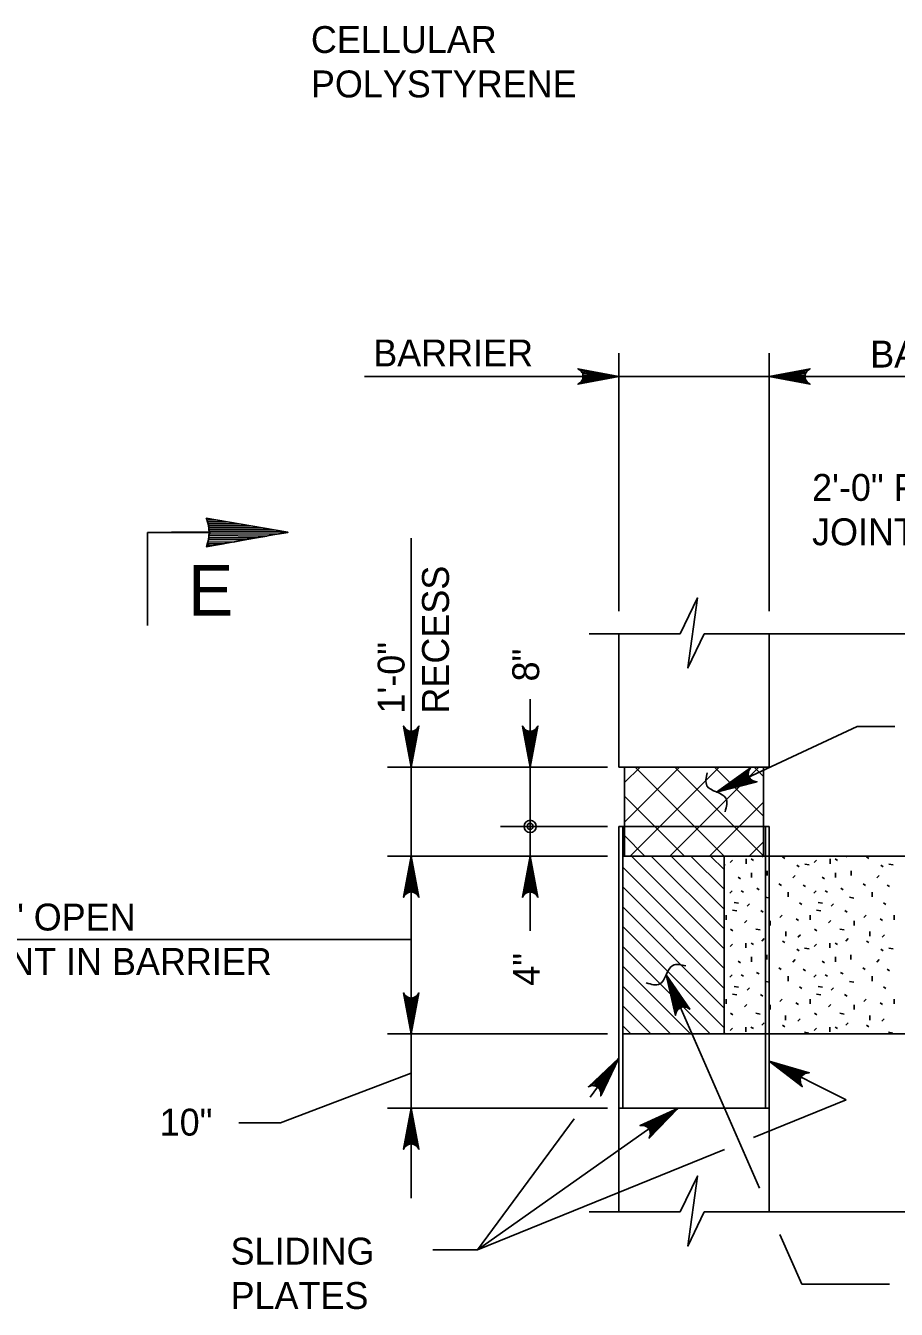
# Model space of a CAD drawing. Extents: x 638167 to 640248, y 296544 to 298920.
# Drawn here: x 639462.1 to 639561.6, y 296852.5 to 296999.1 of the extents above; entities that cross this region are included whole.
import ezdxf

# ---------------------------------------------------------------- set-up
doc = ezdxf.new("R2010")
doc.units = 0
doc.layers.add('1', color=7, linetype='Continuous')
doc.layers.add('57', color=7, linetype='Continuous')

# ---------------------------------------------------------------- blocks, each defined once
blk = doc.blocks.new('DIMDOT')
at = {"layer": '57'}
for radius in [2, 1]:
    blk.add_circle((0, 0), radius, dxfattribs=at)

msp = doc.modelspace()

# ---------------------------------------------------------------- linework, layer by layer
at = {"layer": '1'}
for p, q in [((639529.91, 296932.24), (639529.91, 296961.71)), ((639547.05, 296932.24), (639547.05, 296961.71)), ((639500.83, 296959.04), (639667.37, 296959.04)), ((639476.04, 296941.22), (639483.25, 296941.22)), ((639476.04, 296930.58), (639476.04, 296941.22)), ((639483.08, 296941.24), (639478.8, 296941.24)), ((639506.17, 296865.17), (639506.17, 296940.58)), ((639526.52, 296929.65), (639536.88, 296929.65)), ((639529.91, 296929.65), (639529.91, 296914.41)), ((639539.65, 296929.65), (639584.62, 296929.65)), ((639547.05, 296929.65), (639547.05, 296914.41)), ((639519.76, 296922.19), (639519.76, 296895.72)), ((639557.13, 296919.04), (639541.05, 296911.57)), ((639561.43, 296919.04), (639557.13, 296919.04)), ((639528.59, 296914.41), (639503.45, 296914.41)), ((639529.91, 296914.41), (639547.05, 296914.41)), ((639530.54, 296914.41), (639530.54, 296907.64)), ((639530.54, 296912.64), (639532.31, 296914.41)), ((639536.57, 296909.61), (639531.77, 296914.41)), ((639532.04, 296909.61), (639536.84, 296914.41)), ((639541.09, 296909.61), (639536.29, 296914.41)), ((639536.57, 296909.61), (639541.09, 296914.14)), ((639541.09, 296914.14), (639540.82, 296914.41)), ((639541.09, 296909.61), (639545.89, 296914.41)), ((639541.09, 296914.14), (639541.36, 296914.41)), ((639545.62, 296909.61), (639541.09, 296914.14)), ((639546.42, 296913.34), (639545.34, 296914.41)), ((639546.42, 296914.41), (639546.42, 296907.64)), ((639532.04, 296909.61), (639530.54, 296911.11)), ((639545.62, 296909.61), (639546.42, 296910.41)), ((639530.54, 296908.11), (639532.04, 296909.61)), ((639531.2, 296904.25), (639536.57, 296909.61)), ((639537.4, 296904.25), (639532.04, 296909.61)), ((639535.73, 296904.25), (639541.09, 296909.61)), ((639541.09, 296905.09), (639536.57, 296909.61)), ((639541.09, 296905.09), (639545.62, 296909.61)), ((639546.42, 296904.29), (639541.09, 296909.61)), ((639546.42, 296908.81), (639545.62, 296909.61)), ((639528.59, 296907.64), (639516.36, 296907.64)), ((639529.91, 296907.64), (639547.05, 296907.64)), ((639529.91, 296907.64), (639529.91, 296875.47)), ((639530.33, 296907.64), (639530.33, 296875.47)), ((639530.54, 296907.64), (639530.54, 296904.25)), ((639546.42, 296907.64), (639546.42, 296904.25)), ((639546.63, 296907.64), (639546.63, 296875.47)), ((639547.05, 296907.64), (639547.05, 296875.47)), ((639532.88, 296904.25), (639530.54, 296906.59)), ((639544.78, 296904.25), (639546.42, 296905.89)), ((639528.59, 296904.25), (639503.45, 296904.25)), ((639530.33, 296904.25), (639547.05, 296904.25)), ((639541.92, 296893.67), (639531.33, 296904.25)), ((639541.92, 296895.93), (639533.6, 296904.25)), ((639541.92, 296898.19), (639535.86, 296904.25)), ((639541.92, 296900.46), (639538.12, 296904.25)), ((639540.26, 296904.25), (639541.09, 296905.09)), ((639541.92, 296902.72), (639540.38, 296904.25)), ((639541.93, 296904.25), (639541.09, 296905.09)), ((639541.92, 296904.25), (639541.92, 296883.93)), ((639542.62, 296903.51), (639542.89, 296903.78)), ((639544.42, 296903.38), (639544.42, 296903.92)), ((639545.28, 296903.74), (639545.01, 296903.92)), ((639546.23, 296904.15), (639546.34, 296904.25)), ((639547.05, 296904.25), (639638.6, 296904.25)), ((639548.87, 296903.97), (639548.6, 296904.15)), ((639552.22, 296903.51), (639552.49, 296903.78)), ((639554.02, 296903.38), (639554.02, 296903.92)), ((639554.88, 296903.74), (639554.61, 296903.92)), ((639555.83, 296904.15), (639555.94, 296904.25)), ((639558.47, 296903.97), (639558.2, 296904.15)), ((639541.92, 296891.4), (639530.33, 296902.99)), ((639541.92, 296903.26), (639542.03, 296903.24)), ((639545.06, 296901.8), (639545.06, 296902.34)), ((639546.82, 296902.02), (639546.82, 296902.56)), ((639550.5, 296903.02), (639550.23, 296903.2)), ((639551.13, 296903.33), (639551.63, 296903.24)), ((639554.66, 296901.8), (639554.66, 296902.34)), ((639556.42, 296902.02), (639556.42, 296902.56)), ((639560.1, 296903.02), (639559.83, 296903.2)), ((639560.73, 296903.33), (639561.23, 296903.24)), ((639543.79, 296901.66), (639543.52, 296901.84)), ((639548.46, 296900.89), (639548.19, 296901.07)), ((639549.77, 296901.75), (639550.05, 296902.02)), ((639551.22, 296900.76), (639550.95, 296900.94)), ((639553.39, 296901.66), (639553.12, 296901.84)), ((639558.06, 296900.89), (639557.79, 296901.07)), ((639559.37, 296901.75), (639559.65, 296902.02)), ((639560.82, 296900.76), (639560.55, 296900.94)), ((639541.92, 296889.14), (639530.33, 296900.73)), ((639542.57, 296900.03), (639542.84, 296900.3)), ((639544.15, 296900.12), (639543.88, 296900.3)), ((639545.92, 296900.39), (639545.64, 296900.58)), ((639546.64, 296899.54), (639547.14, 296899.44)), ((639549.23, 296899.58), (639549.23, 296900.12)), ((639552.17, 296900.03), (639552.44, 296900.3)), ((639553.75, 296900.12), (639553.48, 296900.3)), ((639555.52, 296900.39), (639555.24, 296900.58)), ((639556.24, 296899.54), (639556.74, 296899.44)), ((639558.83, 296899.58), (639558.83, 296900.12)), ((639541.92, 296886.88), (639530.33, 296898.47)), ((639542.89, 296898.09), (639543.38, 296898)), ((639543.07, 296898.95), (639543.56, 296898.86)), ((639544.56, 296898.54), (639544.83, 296898.81)), ((639546.37, 296897.86), (639546.1, 296898.04)), ((639550.81, 296898.72), (639550.54, 296898.9)), ((639552.49, 296898.09), (639552.98, 296898)), ((639552.67, 296898.95), (639553.16, 296898.86)), ((639554.16, 296898.54), (639554.43, 296898.81)), ((639555.97, 296897.86), (639555.7, 296898.04)), ((639560.41, 296898.72), (639560.14, 296898.9)), ((639542.16, 296896.96), (639542.16, 296897.5)), ((639544.24, 296896.64), (639544.51, 296896.91)), ((639547.18, 296896.33), (639547.18, 296896.87)), ((639548.28, 296897.23), (639548.55, 296897.5)), ((639550.41, 296896.91), (639550.14, 296897.09)), ((639551.76, 296896.96), (639551.76, 296897.5)), ((639553.84, 296896.64), (639554.11, 296896.91)), ((639556.78, 296896.33), (639556.78, 296896.87)), ((639557.88, 296897.23), (639558.15, 296897.5)), ((639560.01, 296896.91), (639559.74, 296897.09)), ((639561.36, 296896.96), (639561.36, 296897.5)), ((639541.92, 296884.62), (639530.33, 296896.2)), ((639542.93, 296895.72), (639542.66, 296895.9)), ((639545.55, 296895.9), (639546.05, 296895.81)), ((639548.96, 296895.09), (639548.96, 296895.63)), ((639550.36, 296895), (639550.63, 296895.27)), ((639552.53, 296895.72), (639552.26, 296895.9)), ((639555.15, 296895.9), (639555.65, 296895.81)), ((639558.56, 296895.09), (639558.56, 296895.63)), ((639559.96, 296895), (639560.23, 296895.27)), ((639506.17, 296894.73), (639453.17, 296894.73)), ((639540.34, 296883.93), (639530.33, 296893.94)), ((639541.91, 296893.66), (639542.02, 296893.64)), ((639542.61, 296893.91), (639542.88, 296894.18)), ((639544.41, 296893.78), (639544.41, 296894.32)), ((639545.27, 296894.14), (639545, 296894.32)), ((639546.23, 296894.55), (639546.5, 296894.82)), ((639548.87, 296894.37), (639548.6, 296894.55)), ((639550.49, 296893.42), (639550.22, 296893.6)), ((639551.12, 296893.73), (639551.62, 296893.64)), ((639552.21, 296893.91), (639552.48, 296894.18)), ((639554.01, 296893.78), (639554.01, 296894.32)), ((639554.88, 296894.14), (639554.61, 296894.32)), ((639555.83, 296894.55), (639556.1, 296894.82)), ((639558.47, 296894.37), (639558.2, 296894.55)), ((639560.09, 296893.42), (639559.82, 296893.6)), ((639560.72, 296893.73), (639561.22, 296893.64)), ((639543.78, 296892.06), (639543.51, 296892.24)), ((639545.05, 296892.19), (639545.05, 296892.74)), ((639546.81, 296892.42), (639546.81, 296892.96)), ((639549.77, 296892.15), (639550.04, 296892.42)), ((639553.38, 296892.06), (639553.11, 296892.24)), ((639554.65, 296892.19), (639554.65, 296892.74)), ((639556.41, 296892.42), (639556.41, 296892.96)), ((639559.37, 296892.15), (639559.64, 296892.42)), ((639538.07, 296883.93), (639530.33, 296891.68)), ((639535.31, 296890.7), (639545.98, 296866.31)), ((639542.56, 296890.43), (639542.83, 296890.7)), ((639544.14, 296890.52), (639543.87, 296890.7)), ((639545.91, 296890.79), (639545.63, 296890.97)), ((639548.45, 296891.29), (639548.18, 296891.47)), ((639551.21, 296891.16), (639550.94, 296891.34)), ((639552.16, 296890.43), (639552.43, 296890.7)), ((639553.74, 296890.52), (639553.47, 296890.7)), ((639555.51, 296890.79), (639555.23, 296890.97)), ((639558.05, 296891.29), (639557.78, 296891.47)), ((639560.81, 296891.16), (639560.54, 296891.34)), ((639535.81, 296883.93), (639530.33, 296889.41)), ((639543.06, 296889.35), (639543.56, 296889.26)), ((639544.55, 296888.94), (639544.82, 296889.21)), ((639546.63, 296889.93), (639547.13, 296889.84)), ((639549.22, 296889.98), (639549.22, 296890.52)), ((639550.8, 296889.12), (639550.53, 296889.3)), ((639552.66, 296889.35), (639553.16, 296889.26)), ((639554.15, 296888.94), (639554.42, 296889.21)), ((639556.23, 296889.93), (639556.73, 296889.84)), ((639558.82, 296889.98), (639558.82, 296890.52)), ((639560.4, 296889.12), (639560.13, 296889.3)), ((639542.15, 296887.36), (639542.15, 296887.9)), ((639542.88, 296888.49), (639543.37, 296888.4)), ((639546.36, 296888.26), (639546.09, 296888.44)), ((639548.27, 296887.63), (639548.54, 296887.9)), ((639551.75, 296887.36), (639551.75, 296887.9)), ((639552.48, 296888.49), (639552.97, 296888.4)), ((639555.96, 296888.26), (639555.69, 296888.44)), ((639557.87, 296887.63), (639558.14, 296887.9)), ((639561.35, 296887.36), (639561.35, 296887.9)), ((639533.54, 296883.93), (639530.33, 296887.14)), ((639542.92, 296886.12), (639542.65, 296886.3)), ((639544.23, 296887.04), (639544.5, 296887.31)), ((639545.54, 296886.3), (639546.04, 296886.21)), ((639547.17, 296886.72), (639547.17, 296887.27)), ((639550.4, 296887.31), (639550.13, 296887.49)), ((639552.52, 296886.12), (639552.25, 296886.3)), ((639553.83, 296887.04), (639554.1, 296887.31)), ((639555.14, 296886.3), (639555.64, 296886.21)), ((639556.77, 296886.72), (639556.77, 296887.27)), ((639560, 296887.31), (639559.73, 296887.49)), ((639531.27, 296883.93), (639530.33, 296884.88)), ((639544.4, 296884.18), (639544.4, 296884.72)), ((639545.26, 296884.54), (639544.99, 296884.72)), ((639546.22, 296884.95), (639546.49, 296885.22)), ((639548.86, 296884.76), (639548.59, 296884.95)), ((639548.95, 296885.49), (639548.95, 296886.03)), ((639550.35, 296885.4), (639550.62, 296885.67)), ((639554, 296884.18), (639554, 296884.72)), ((639554.87, 296884.54), (639554.6, 296884.72)), ((639555.82, 296884.95), (639556.09, 296885.22)), ((639558.46, 296884.76), (639558.19, 296884.95)), ((639558.55, 296885.49), (639558.55, 296886.03)), ((639559.95, 296885.4), (639560.22, 296885.67)), ((639528.59, 296883.93), (639503.45, 296883.93)), ((639530.33, 296883.93), (639547.05, 296883.93)), ((639541.9, 296884.06), (639542.01, 296884.04)), ((639542.6, 296884.31), (639542.87, 296884.58)), ((639547.05, 296883.93), (639638.6, 296883.93)), ((639551.11, 296884.13), (639551.61, 296884.04)), ((639552.2, 296884.31), (639552.47, 296884.58)), ((639560.71, 296884.13), (639561.21, 296884.04)), ((639526.63, 296876.72), (639529.91, 296881.15)), ((639555.85, 296876.39), (639547.05, 296880.83)), ((639506.17, 296879.44), (639491.22, 296873.78)), ((639545.27, 296872.09), (639555.85, 296876.39)), ((639528.59, 296875.47), (639503.45, 296875.47)), ((639513.73, 296859.26), (639536.67, 296875.47)), ((639529.91, 296875.47), (639547.05, 296875.47)), ((639529.91, 296875.47), (639529.91, 296863.61)), ((639547.05, 296875.47), (639547.05, 296863.61)), ((639491.22, 296873.78), (639486.46, 296873.78)), ((639513.73, 296859.26), (639524.79, 296874.23)), ((639513.73, 296859.26), (639541.95, 296870.74)), ((639526.52, 296863.61), (639536.88, 296863.61)), ((639539.65, 296863.61), (639584.62, 296863.61)), ((639548.29, 296861.02), (639550.78, 296855.34)), ((639508.64, 296859.26), (639513.73, 296859.26)), ((639550.78, 296855.34), (639560.81, 296855.34))]:
    msp.add_line(p, q, dxfattribs=at)
for points in [[(639529.91, 296959.04), (639525.21, 296958.16), (639525.39, 296958.29), (639525.57, 296958.41), (639525.66, 296958.57), (639525.76, 296958.73), (639525.78, 296958.88), (639525.81, 296959.04), (639525.78, 296959.2), (639525.76, 296959.36), (639525.66, 296959.51), (639525.57, 296959.67), (639525.39, 296959.8), (639525.21, 296959.92), (639529.91, 296959.04), (639525.39, 296959.8), (639525.57, 296959.67), (639529.91, 296959.04), (639525.66, 296959.51), (639525.76, 296959.36), (639529.91, 296959.04), (639525.78, 296959.2), (639525.81, 296959.04), (639529.91, 296959.04), (639525.78, 296958.88), (639525.76, 296958.73), (639529.91, 296959.04), (639525.66, 296958.57), (639525.57, 296958.41), (639529.91, 296959.04), (639525.39, 296958.29)], [(639547.05, 296959.04), (639551.75, 296959.92), (639551.57, 296959.8), (639551.39, 296959.67), (639551.29, 296959.51), (639551.2, 296959.36), (639551.17, 296959.2), (639551.15, 296959.04), (639551.17, 296958.88), (639551.2, 296958.73), (639551.29, 296958.57), (639551.39, 296958.41), (639551.57, 296958.29), (639551.75, 296958.16), (639547.05, 296959.04), (639551.57, 296958.29), (639551.39, 296958.41), (639547.05, 296959.04), (639551.29, 296958.57), (639551.2, 296958.73), (639547.05, 296959.04), (639551.17, 296958.88), (639551.15, 296959.04), (639547.05, 296959.04), (639551.17, 296959.2), (639551.2, 296959.36), (639547.05, 296959.04), (639551.29, 296959.51), (639551.39, 296959.67), (639547.05, 296959.04), (639551.57, 296959.8)], [(639482.76, 296939.59), (639492.08, 296941.24), (639482.76, 296942.84), (639482.87, 296942.63), (639483.85, 296942.65), (639485.06, 296942.44), (639482.93, 296942.42), (639482.97, 296942.21), (639486.51, 296942.19), (639487.76, 296941.98), (639483.03, 296941.99), (639483.08, 296941.75), (639489.04, 296941.76), (639490.46, 296941.51), (639483.1, 296941.52), (639483.09, 296941.31), (639491.66, 296941.31), (639492.07, 296941.23), (639490.88, 296941.02), (639483.12, 296941.08), (639483.09, 296940.86), (639489.68, 296940.81), (639488.51, 296940.61), (639483.05, 296940.61), (639483.05, 296940.41), (639487.18, 296940.37), (639485.83, 296940.13), (639482.97, 296940.15), (639482.91, 296939.92), (639484.72, 296939.94), (639483.35, 296939.69), (639482.83, 296939.75)], [(639536.88, 296929.65), (639538.88, 296933.74), (639537.79, 296925.74), (639539.65, 296929.65)], [(639506.17, 296914.41), (639505.29, 296919.11), (639505.41, 296918.93), (639505.54, 296918.75), (639505.69, 296918.65), (639505.85, 296918.56), (639506.01, 296918.53), (639506.17, 296918.51), (639506.32, 296918.53), (639506.48, 296918.56), (639506.64, 296918.65), (639506.8, 296918.75), (639506.92, 296918.93), (639507.05, 296919.11), (639506.17, 296914.41), (639506.92, 296918.93), (639506.8, 296918.75), (639506.17, 296914.41), (639506.64, 296918.65), (639506.48, 296918.56), (639506.17, 296914.41), (639506.32, 296918.53), (639506.17, 296918.51), (639506.17, 296914.41), (639506.01, 296918.53), (639505.85, 296918.56), (639506.17, 296914.41), (639505.69, 296918.65), (639505.54, 296918.75), (639506.17, 296914.41), (639505.41, 296918.93)], [(639519.76, 296914.41), (639518.88, 296919.11), (639519, 296918.93), (639519.13, 296918.75), (639519.28, 296918.65), (639519.44, 296918.56), (639519.6, 296918.53), (639519.76, 296918.51), (639519.91, 296918.53), (639520.07, 296918.56), (639520.23, 296918.65), (639520.39, 296918.75), (639520.51, 296918.93), (639520.64, 296919.11), (639519.76, 296914.41), (639520.51, 296918.93), (639520.39, 296918.75), (639519.76, 296914.41), (639520.23, 296918.65), (639520.07, 296918.56), (639519.76, 296914.41), (639519.91, 296918.53), (639519.76, 296918.51), (639519.76, 296914.41), (639519.6, 296918.53), (639519.44, 296918.56), (639519.76, 296914.41), (639519.28, 296918.65), (639519.13, 296918.75), (639519.76, 296914.41), (639519, 296918.93)], [(639541.05, 296911.57), (639544.93, 296914.35), (639544.82, 296914.16), (639544.71, 296913.97), (639544.69, 296913.79), (639544.68, 296913.6), (639544.72, 296913.45), (639544.76, 296913.3), (639544.85, 296913.16), (639544.94, 296913.03), (639545.09, 296912.93), (639545.24, 296912.83), (639545.46, 296912.79), (639545.68, 296912.75), (639541.05, 296911.57), (639545.46, 296912.79), (639545.24, 296912.83), (639541.05, 296911.57), (639545.09, 296912.93), (639544.94, 296913.03), (639541.05, 296911.57), (639544.85, 296913.16), (639544.76, 296913.3), (639541.05, 296911.57), (639544.72, 296913.45), (639544.68, 296913.6), (639541.05, 296911.57), (639544.69, 296913.79), (639544.71, 296913.97), (639541.05, 296911.57), (639544.82, 296914.16)], [(639506.17, 296904.25), (639507.05, 296899.55), (639506.92, 296899.74), (639506.8, 296899.92), (639506.64, 296900.01), (639506.48, 296900.1), (639506.32, 296900.13), (639506.17, 296900.16), (639506.01, 296900.13), (639505.85, 296900.1), (639505.69, 296900.01), (639505.54, 296899.92), (639505.41, 296899.74), (639505.29, 296899.55), (639506.17, 296904.25), (639505.41, 296899.74), (639505.54, 296899.92), (639506.17, 296904.25), (639505.69, 296900.01), (639505.85, 296900.1), (639506.17, 296904.25), (639506.01, 296900.13), (639506.17, 296900.16), (639506.17, 296904.25), (639506.32, 296900.13), (639506.48, 296900.1), (639506.17, 296904.25), (639506.64, 296900.01), (639506.8, 296899.92), (639506.17, 296904.25), (639506.92, 296899.74)], [(639519.76, 296904.25), (639520.64, 296899.55), (639520.51, 296899.74), (639520.39, 296899.92), (639520.23, 296900.01), (639520.07, 296900.1), (639519.91, 296900.13), (639519.76, 296900.16), (639519.6, 296900.13), (639519.44, 296900.1), (639519.28, 296900.01), (639519.13, 296899.92), (639519, 296899.74), (639518.88, 296899.55), (639519.76, 296904.25), (639519, 296899.74), (639519.13, 296899.92), (639519.76, 296904.25), (639519.28, 296900.01), (639519.44, 296900.1), (639519.76, 296904.25), (639519.6, 296900.13), (639519.76, 296900.16), (639519.76, 296904.25), (639519.91, 296900.13), (639520.07, 296900.1), (639519.76, 296904.25), (639520.23, 296900.01), (639520.39, 296899.92), (639519.76, 296904.25), (639520.51, 296899.74)], [(639535.3, 296890.7), (639537.99, 296886.75), (639537.81, 296886.87), (639537.62, 296886.98), (639537.44, 296887.01), (639537.26, 296887.03), (639537.1, 296886.99), (639536.95, 296886.95), (639536.81, 296886.86), (639536.68, 296886.78), (639536.57, 296886.63), (639536.47, 296886.48), (639536.42, 296886.26), (639536.38, 296886.05), (639535.3, 296890.7), (639536.42, 296886.26), (639536.47, 296886.48), (639535.3, 296890.7), (639536.57, 296886.63), (639536.68, 296886.78), (639535.3, 296890.7), (639536.81, 296886.86), (639536.95, 296886.95), (639535.3, 296890.7), (639537.1, 296886.99), (639537.26, 296887.03), (639535.3, 296890.7), (639537.44, 296887.01), (639537.62, 296886.98), (639535.3, 296890.7), (639537.81, 296886.87)], [(639506.17, 296883.93), (639505.29, 296888.63), (639505.41, 296888.45), (639505.54, 296888.27), (639505.69, 296888.17), (639505.85, 296888.08), (639506.01, 296888.05), (639506.17, 296888.03), (639506.32, 296888.05), (639506.48, 296888.08), (639506.64, 296888.17), (639506.8, 296888.27), (639506.92, 296888.45), (639507.05, 296888.63), (639506.17, 296883.93), (639506.92, 296888.45), (639506.8, 296888.27), (639506.17, 296883.93), (639506.64, 296888.17), (639506.48, 296888.08), (639506.17, 296883.93), (639506.32, 296888.05), (639506.17, 296888.03), (639506.17, 296883.93), (639506.01, 296888.05), (639505.85, 296888.08), (639506.17, 296883.93), (639505.69, 296888.17), (639505.54, 296888.27), (639506.17, 296883.93), (639505.41, 296888.45)], [(639529.91, 296881.15), (639527.82, 296876.85), (639527.83, 296877.07), (639527.84, 296877.29), (639527.77, 296877.46), (639527.69, 296877.63), (639527.58, 296877.74), (639527.47, 296877.86), (639527.33, 296877.93), (639527.19, 296878), (639527.01, 296878.02), (639526.82, 296878.04), (639526.61, 296877.97), (639526.41, 296877.9), (639529.91, 296881.15), (639526.61, 296877.97), (639526.82, 296878.04), (639529.91, 296881.15), (639527.01, 296878.02), (639527.19, 296878), (639529.91, 296881.15), (639527.33, 296877.93), (639527.47, 296877.86), (639529.91, 296881.15), (639527.58, 296877.74), (639527.69, 296877.63), (639529.91, 296881.15), (639527.77, 296877.46), (639527.84, 296877.29), (639529.91, 296881.15), (639527.83, 296877.07)], [(639547.05, 296880.83), (639551.64, 296879.5), (639551.42, 296879.47), (639551.21, 296879.44), (639551.05, 296879.34), (639550.9, 296879.24), (639550.8, 296879.11), (639550.71, 296878.98), (639550.66, 296878.83), (639550.61, 296878.68), (639550.63, 296878.5), (639550.64, 296878.31), (639550.74, 296878.12), (639550.85, 296877.93), (639547.05, 296880.83), (639550.74, 296878.12), (639550.64, 296878.31), (639547.05, 296880.83), (639550.63, 296878.5), (639550.61, 296878.68), (639547.05, 296880.83), (639550.66, 296878.83), (639550.71, 296878.98), (639547.05, 296880.83), (639550.8, 296879.11), (639550.9, 296879.24), (639547.05, 296880.83), (639551.05, 296879.34), (639551.21, 296879.44), (639547.05, 296880.83), (639551.42, 296879.47)], [(639506.17, 296875.47), (639507.05, 296870.77), (639506.92, 296870.95), (639506.8, 296871.13), (639506.64, 296871.22), (639506.48, 296871.32), (639506.32, 296871.34), (639506.17, 296871.37), (639506.01, 296871.34), (639505.85, 296871.32), (639505.69, 296871.22), (639505.54, 296871.13), (639505.41, 296870.95), (639505.29, 296870.77), (639506.17, 296875.47), (639505.41, 296870.95), (639505.54, 296871.13), (639506.17, 296875.47), (639505.69, 296871.22), (639505.85, 296871.32), (639506.17, 296875.47), (639506.01, 296871.34), (639506.17, 296871.37), (639506.17, 296875.47), (639506.32, 296871.34), (639506.48, 296871.32), (639506.17, 296875.47), (639506.64, 296871.22), (639506.8, 296871.13), (639506.17, 296875.47), (639506.92, 296870.95)], [(639536.67, 296875.47), (639533.34, 296872.04), (639533.42, 296872.24), (639533.49, 296872.45), (639533.48, 296872.63), (639533.46, 296872.81), (639533.39, 296872.96), (639533.32, 296873.1), (639533.21, 296873.22), (639533.1, 296873.33), (639532.93, 296873.4), (639532.76, 296873.48), (639532.54, 296873.48), (639532.32, 296873.47), (639536.67, 296875.47), (639532.54, 296873.48), (639532.76, 296873.48), (639536.67, 296875.47), (639532.93, 296873.4), (639533.1, 296873.33), (639536.67, 296875.47), (639533.21, 296873.22), (639533.32, 296873.1), (639536.67, 296875.47), (639533.39, 296872.96), (639533.46, 296872.81), (639536.67, 296875.47), (639533.48, 296872.63), (639533.49, 296872.45), (639536.67, 296875.47), (639533.42, 296872.24)], [(639536.88, 296863.61), (639538.88, 296867.7), (639537.79, 296859.7), (639539.65, 296863.61)]]:
    msp.add_lwpolyline(points, dxfattribs=at)
msp.add_arc((639478.77, 296941.22), 4.31, 337.8762, 22.1238, dxfattribs=at)
for points in [[(639542.03, 296909.32), (639542.12, 296910.86), (639539.96, 296912.29), (639539.98, 296913.78)], [(639533.03, 296889.77), (639534.57, 296889.64), (639536.05, 296891.77), (639537.54, 296891.71)]]:
    msp.add_spline(points, degree=3, dxfattribs=at)

# ---------------------------------------------------------------- block references
at = {"layer": '1', "xscale": 0.349999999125, "yscale": 0.349999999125}
msp.add_blockref('DIMDOT', (639519.76, 296907.64), dxfattribs=at)

# ---------------------------------------------------------------- texts
at = {"layer": '1'}
for s, height, p in [('CELLULAR', 3.072, (639494.71, 296995.99)), ('POLYSTYRENE', 3.072, (639494.71, 296990.92)), ('BARRIER', 3.072, (639501.83, 296960.19)), ('BARRIER MOMENT SLAB', 3.072, (639558.61, 296960.06)), ('2\'-0" PAVEMENT RELIEF', 3.072, (639551.97, 296944.83)), ('JOINT (ROADWAY ITEM)', 3.072, (639551.97, 296939.76)), ('E', 5.77, (639480.69, 296931.72)), ('2\'-0" OPEN', 3.072, (639453.72, 296895.75)), ('JOINT IN BARRIER', 3.072, (639453.72, 296890.68)), ('10"', 3.072, (639477.43, 296872.32)), ('SLIDING', 3.072, (639485.53, 296857.59)), ('PLATES', 3.072, (639485.53, 296852.52))]:
    msp.add_text(s, height=height, dxfattribs=at).set_placement(p)
for s, p in [('RECESS', (639510.48, 296920.53)), ('1\'-0"', (639505.41, 296920.53)), ('8"', (639520.79, 296924.2)), ('4"', (639520.86, 296889.44))]:
    msp.add_text(s, height=3.072, rotation=90, dxfattribs=at).set_placement(p)

doc.saveas('drawing.dxf')
